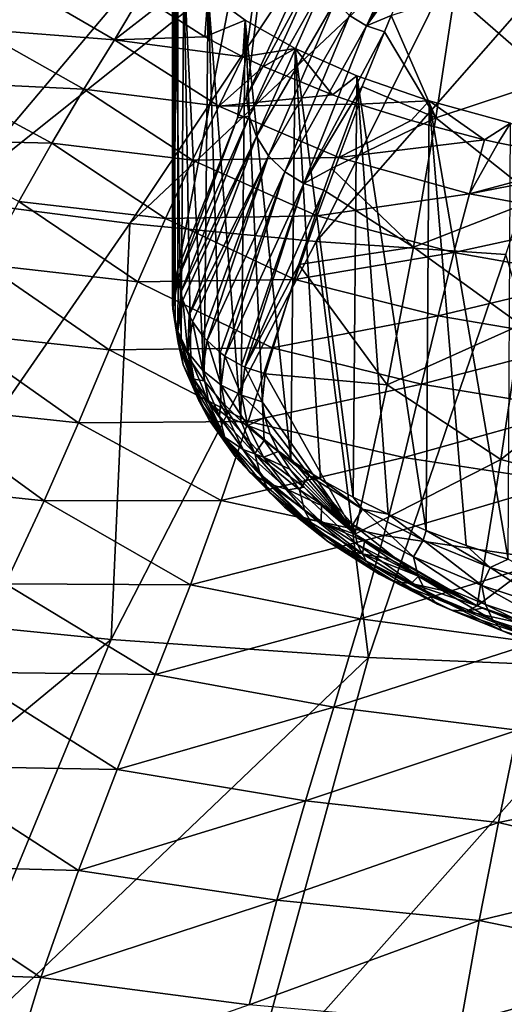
# Model space of a CAD drawing. Header units: metres. Extents: x -92 to 264, y -100 to 50.
# Tile 526 of 656: x 191.64 to 196.28, y -6.33 to 3.12. Entities that reach past the tile are written whole.
import ezdxf

# ---------------------------------------------------------------- set-up
doc = ezdxf.new("R2010")
doc.units = ezdxf.units.M
doc.layers.add('solid_21062050_01', color=7, linetype='CONTINUOUS')

msp = doc.modelspace()

# ---------------------------------------------------------------- linework, layer by layer
at = {"layer": 'solid_21062050_01'}
for points in [[(194.413651, 7.276187, 100.60894), (193.724457, 2.17855, 104.80056), (193.15213, 0.727334, 109.196312)], [(194.413651, 7.276187, 100.60894), (193.15213, 0.727334, 109.196312), (193.15213, 4.572523, 110.461136)], [(194.413651, 7.276187, 100.60894), (193.809753, 2.378922, 104.140152), (193.724457, 2.17855, 104.80056)], [(194.413651, 7.276187, 100.60894), (194.381378, 3.62349, 99.682251), (193.809753, 2.378922, 104.140152)], [(192.645615, 4.949236, 190.975189), (191.547089, 5.169483, 190.363434), (187.658432, 1.967419, 196.333603)], [(192.645615, 4.949236, 190.975189), (187.658432, 1.967419, 196.333603), (189.271606, 1.655242, 197.200714)], [(193.793839, 4.760294, 191.5), (192.645615, 4.949236, 190.975189), (189.271606, 1.655242, 197.200714)], [(193.793839, 4.760294, 191.5), (189.271606, 1.655242, 197.200714), (190.95314, 1.387649, 197.94397)], [(194.983994, 4.603933, 191.934311), (193.793839, 4.760294, 191.5), (190.95314, 1.387649, 197.94397)], [(194.983994, 4.603933, 191.934311), (190.95314, 1.387649, 197.94397), (192.692337, 1.166344, 198.55867)], [(196.208038, 4.48121, 192.275192), (194.983994, 4.603933, 191.934311), (192.692337, 1.166344, 198.55867)], [(193.101639, 4.387921, 111.133827), (193.15213, 4.572523, 110.461136), (193.109818, 0.56498, 109.646767)], [(193.15213, 4.572523, 110.461136), (193.15213, 0.727334, 109.196312), (193.109818, 0.56498, 109.646767)], [(196.208038, 4.48121, 192.275192), (192.692337, 1.166344, 198.55867), (194.478119, 0.992738, 199.040878)], [(197.457703, 4.392953, 192.520325), (196.208038, 4.48121, 192.275192), (194.478119, 0.992738, 199.040878)], [(193.101639, 4.387921, 111.133827), (193.109818, 0.56498, 109.646767), (193.100937, 0.394593, 110.097626)], [(193.121841, 4.202877, 111.808136), (193.101639, 4.387921, 111.133827), (193.100937, 0.394593, 110.097626)], [(197.457703, 4.392953, 192.520325), (194.478119, 0.992738, 199.040878), (196.299072, 0.867937, 199.387527)], [(194.960648, 3.060358, 98.784081), (194.798431, 3.161638, 98.792435), (195.575073, 4.373029, 93.614967)], [(194.960648, 3.060358, 98.784081), (195.575073, 4.373029, 93.614967), (195.730606, 4.319486, 93.620186)], [(194.960648, 3.060358, 98.784081), (195.730606, 4.319486, 93.620186), (195.467819, 3.767246, 95.86805)], [(193.121841, 4.202877, 111.808136), (193.100937, 0.394593, 110.097626), (193.125763, 0.217199, 110.546928)], [(193.121841, 4.202877, 111.808136), (193.125763, 0.217199, 110.546928), (193.184494, 0.033971, 110.992737)], [(193.210464, 3.629266, 112.336678), (193.121841, 4.202877, 111.808136), (193.184494, 0.033971, 110.992737)], [(194.960648, 3.060358, 98.784081), (195.467819, 3.767246, 95.86805), (195.199203, 3.160166, 98.194626)], [(193.210464, 3.629266, 112.336678), (193.184494, 0.033971, 110.992737), (193.27713, -0.153774, 111.433022)], [(193.210464, 3.629266, 112.336678), (193.27713, -0.153774, 111.433022), (193.403549, -0.344575, 111.865723)], [(193.442123, 3.379753, 113.218895), (193.210464, 3.629266, 112.336678), (193.403549, -0.344575, 111.865723)], [(193.809753, 2.378922, 104.140152), (194.381378, 3.62349, 99.682251), (194.495834, 3.642818, 98.88253)], [(193.836472, 2.196516, 104.041222), (193.809753, 2.378922, 104.140152), (194.495834, 3.642818, 98.88253)], [(193.836472, 2.196516, 104.041222), (194.495834, 3.642818, 98.88253), (194.556366, 3.464741, 98.843651)], [(195.80574, 3.36103, 97.056084), (196.85701, 3.64808, 95.373589), (196.73912, 2.54721, 99.293587)], [(191.227936, 3.030024, 116.561607), (191.572922, 3.493759, 114.540291), (192.543594, 2.928098, 115.83651)], [(191.572922, 3.493759, 114.540291), (192.803543, 3.364621, 113.872681), (192.543594, 2.928098, 115.83651)], [(193.905212, 1.99876, 103.989388), (193.836472, 2.196516, 104.041222), (194.556366, 3.464741, 98.843651)], [(193.905212, 1.99876, 103.989388), (194.556366, 3.464741, 98.843651), (194.659531, 3.299669, 98.812668)], [(192.543594, 2.928098, 115.83651), (192.803543, 3.364621, 113.872681), (192.957367, 3.246603, 114.220909)], [(193.442123, 3.379753, 113.218895), (193.411438, 2.956426, 115.030144), (192.957367, 3.246603, 114.220909)], [(193.442123, 3.379753, 113.218895), (193.403549, -0.344575, 111.865723), (193.56337, -0.536848, 112.288681)], [(193.799622, 3.114401, 114.059769), (193.411438, 2.956426, 115.030144), (193.442123, 3.379753, 113.218895)], [(193.442123, 3.379753, 113.218895), (193.56337, -0.536848, 112.288681), (193.755981, -0.728901, 112.699692)], [(193.799622, 3.114401, 114.059769), (193.442123, 3.379753, 113.218895), (193.755981, -0.728901, 112.699692)], [(195.199203, 3.160166, 98.194626), (195.80574, 3.36103, 97.056084), (195.626678, 2.179199, 101.100601)], [(195.626678, 2.179199, 101.100601), (195.80574, 3.36103, 97.056084), (196.73912, 2.54721, 99.293587)], [(192.543594, 2.928098, 115.83651), (192.957367, 3.246603, 114.220909), (193.411438, 2.956426, 115.030144)], [(194.021469, 1.815439, 103.946953), (193.905212, 1.99876, 103.989388), (194.659531, 3.299669, 98.812668)], [(194.021469, 1.815439, 103.946953), (194.659531, 3.299669, 98.812668), (194.798431, 3.161638, 98.792435)], [(194.177521, 1.661944, 103.917709), (194.021469, 1.815439, 103.946953), (194.798431, 3.161638, 98.792435)], [(194.177521, 1.661944, 103.917709), (194.798431, 3.161638, 98.792435), (194.960648, 3.060358, 98.784081)], [(194.960648, 3.060358, 98.784081), (195.199203, 3.160166, 98.194626), (195.132721, 3.002577, 98.774452)], [(195.132721, 3.002577, 98.774452), (195.199203, 3.160166, 98.194626), (195.626678, 2.179199, 101.100601)], [(190.860168, 2.522662, 118.591324), (191.227936, 3.030024, 116.561607), (192.251602, 2.452794, 117.812439)], [(191.227936, 3.030024, 116.561607), (192.543594, 2.928098, 115.83651), (192.251602, 2.452794, 117.812439)], [(193.799622, 3.114401, 114.059769), (193.775635, 2.764258, 115.536499), (193.411438, 2.956426, 115.030144)], [(193.799622, 3.114401, 114.059769), (193.755981, -0.728901, 112.699692), (193.978989, -0.917797, 113.094131)], [(194.278351, 2.84474, 114.843842), (193.775635, 2.764258, 115.536499), (193.799622, 3.114401, 114.059769)], [(193.799622, 3.114401, 114.059769), (193.978989, -0.917797, 113.094131), (194.235657, -1.105242, 113.477058)], [(194.278351, 2.84474, 114.843842), (193.799622, 3.114401, 114.059769), (194.235657, -1.105242, 113.477058)], [(194.359467, 1.548926, 103.903358), (194.177521, 1.661944, 103.917709), (194.960648, 3.060358, 98.784081)], [(194.359467, 1.548926, 103.903358), (194.960648, 3.060358, 98.784081), (195.132721, 3.002577, 98.774452)], [(192.543594, 2.928098, 115.83651), (193.411438, 2.956426, 115.030144), (193.775635, 2.764258, 115.536499)], [(194.359467, 1.548926, 103.903358), (195.132721, 3.002577, 98.774452), (194.921082, 2.480046, 100.628647)], [(194.921082, 2.480046, 100.628647), (195.132721, 3.002577, 98.774452), (195.626678, 2.179199, 101.100601)], [(192.251602, 2.452794, 117.812439), (192.543594, 2.928098, 115.83651), (193.545883, 2.29005, 117.538406)], [(192.543594, 2.928098, 115.83651), (193.775635, 2.764258, 115.536499), (193.545883, 2.29005, 117.538406)], [(194.278351, 2.84474, 114.843842), (193.972672, 2.671056, 115.775032), (193.775635, 2.764258, 115.536499)], [(194.278351, 2.84474, 114.843842), (194.635437, 2.399848, 116.446846), (193.972672, 2.671056, 115.775032)], [(194.278351, 2.84474, 114.843842), (194.235657, -1.105242, 113.477058), (194.520157, -1.28608, 113.839317)], [(194.870087, 2.582879, 115.555695), (194.635437, 2.399848, 116.446846), (194.278351, 2.84474, 114.843842)], [(194.278351, 2.84474, 114.843842), (194.520157, -1.28608, 113.839317), (194.832397, -1.459843, 114.181427)], [(194.870087, 2.582879, 115.555695), (194.278351, 2.84474, 114.843842), (194.832397, -1.459843, 114.181427)], [(193.545883, 2.29005, 117.538406), (193.775635, 2.764258, 115.536499), (193.972672, 2.671056, 115.775032)], [(193.545883, 2.29005, 117.538406), (193.972672, 2.671056, 115.775032), (194.635437, 2.399848, 116.446846)], [(194.870087, 2.582879, 115.555695), (194.888123, 2.310586, 116.661591), (194.635437, 2.399848, 116.446846)], [(194.870087, 2.582879, 115.555695), (194.832397, -1.459843, 114.181427), (195.170532, -1.625002, 114.501678)], [(195.563217, 2.340558, 116.181168), (194.888123, 2.310586, 116.661591), (194.870087, 2.582879, 115.555695)], [(194.870087, 2.582879, 115.555695), (195.170532, -1.625002, 114.501678), (195.532639, -1.780153, 114.798523)], [(195.563217, 2.340558, 116.181168), (194.870087, 2.582879, 115.555695), (195.532639, -1.780153, 114.798523)], [(190.475403, 1.970082, 120.634483), (190.860168, 2.522662, 118.591324), (191.944626, 1.935747, 119.799347)], [(190.860168, 2.522662, 118.591324), (192.251602, 2.452794, 117.812439), (191.944626, 1.935747, 119.799347)], [(194.359467, 1.548926, 103.903358), (194.921082, 2.480046, 100.628647), (194.626648, 1.692201, 103.236259)], [(194.626648, 1.692201, 103.236259), (194.921082, 2.480046, 100.628647), (195.626678, 2.179199, 101.100601)], [(195.626678, 2.179199, 101.100601), (196.73912, 2.54721, 99.293587), (196.601425, 1.40187, 102.997856)], [(191.944626, 1.935747, 119.799347), (192.251602, 2.452794, 117.812439), (193.29425, 1.772881, 119.559692)], [(192.251602, 2.452794, 117.812439), (193.545883, 2.29005, 117.538406), (193.29425, 1.772881, 119.559692)], [(193.545883, 2.29005, 117.538406), (194.635437, 2.399848, 116.446846), (194.888123, 2.310586, 116.661591)], [(193.724457, 2.17855, 104.80056), (193.809753, 2.378922, 104.140152), (193.836472, 2.196516, 104.041222)], [(193.29425, 1.772881, 119.559692), (193.545883, 2.29005, 117.538406), (194.695908, 1.797813, 118.741432)], [(193.545883, 2.29005, 117.538406), (194.888123, 2.310586, 116.661591), (194.695908, 1.797813, 118.741432)], [(194.695908, 1.797813, 118.741432), (194.888123, 2.310586, 116.661591), (195.391266, 2.152005, 117.036362)], [(195.563217, 2.340558, 116.181168), (195.391266, 2.152005, 117.036362), (194.888123, 2.310586, 116.661591)], [(195.563217, 2.340558, 116.181168), (196.093201, 1.967617, 117.462364), (195.391266, 2.152005, 117.036362)], [(195.563217, 2.340558, 116.181168), (195.532639, -1.780153, 114.798523), (195.916641, -1.924038, 115.070648)], [(196.343491, 2.12806, 116.708237), (196.093201, 1.967617, 117.462364), (195.563217, 2.340558, 116.181168)], [(195.563217, 2.340558, 116.181168), (195.916641, -1.924038, 115.070648), (196.320465, -2.055542, 115.316887)], [(196.343491, 2.12806, 116.708237), (195.563217, 2.340558, 116.181168), (196.320465, -2.055542, 115.316887)], [(193.724457, 2.17855, 104.80056), (193.156174, 0.642721, 109.166672), (193.15213, 0.727334, 109.196312)], [(193.836472, 2.196516, 104.041222), (193.17981, 0.50165, 109.11908), (193.156174, 0.642721, 109.166672)], [(193.724457, 2.17855, 104.80056), (193.836472, 2.196516, 104.041222), (193.156174, 0.642721, 109.166672)], [(193.905212, 1.99876, 103.989388), (193.17981, 0.50165, 109.11908), (193.836472, 2.196516, 104.041222)], [(194.626648, 1.692201, 103.236259), (195.626678, 2.179199, 101.100601), (195.413391, 0.938751, 104.92643)], [(195.413391, 0.938751, 104.92643), (195.626678, 2.179199, 101.100601), (196.601425, 1.40187, 102.997856)], [(194.695908, 1.797813, 118.741432), (195.391266, 2.152005, 117.036362), (196.093201, 1.967617, 117.462364)], [(196.343491, 2.12806, 116.708237), (196.22377, 1.937563, 117.530884), (196.093201, 1.967617, 117.462364)], [(196.343491, 2.12806, 116.708237), (197.11705, 1.763976, 117.92202), (196.22377, 1.937563, 117.530884)], [(193.905212, 1.99876, 103.989388), (193.200302, 0.42977, 109.095749), (193.17981, 0.50165, 109.11908)], [(193.905212, 1.99876, 103.989388), (193.260056, 0.285768, 109.051048), (193.200302, 0.42977, 109.095749)], [(194.021469, 1.815439, 103.946953), (193.260056, 0.285768, 109.051048), (193.905212, 1.99876, 103.989388)], [(190.475403, 1.970082, 120.634483), (191.944626, 1.935747, 119.799347), (191.627258, 1.37549, 121.801445)], [(191.627258, 1.37549, 121.801445), (191.944626, 1.935747, 119.799347), (193.033752, 1.211745, 121.595833)], [(191.944626, 1.935747, 119.799347), (193.29425, 1.772881, 119.559692), (193.033752, 1.211745, 121.595833)], [(194.695908, 1.797813, 118.741432), (196.093201, 1.967617, 117.462364), (195.950607, 1.450597, 119.508987)], [(195.950607, 1.450597, 119.508987), (196.093201, 1.967617, 117.462364), (196.22377, 1.937563, 117.530884)], [(195.950607, 1.450597, 119.508987), (196.22377, 1.937563, 117.530884), (197.11705, 1.763976, 117.92202)], [(194.021469, 1.815439, 103.946953), (193.293991, 0.22431, 109.03289), (193.260056, 0.285768, 109.051048)], [(194.021469, 1.815439, 103.946953), (193.388748, 0.090714, 108.995689), (193.293991, 0.22431, 109.03289)], [(193.29425, 1.772881, 119.559692), (194.695908, 1.797813, 118.741432), (194.488113, 1.23736, 120.845863)], [(194.021469, 1.815439, 103.946953), (193.43222, 0.041659, 108.982979), (193.388748, 0.090714, 108.995689)], [(194.177521, 1.661944, 103.917709), (193.43222, 0.041659, 108.982979), (194.021469, 1.815439, 103.946953)], [(194.488113, 1.23736, 120.845863), (194.695908, 1.797813, 118.741432), (195.950607, 1.450597, 119.508987)], [(193.033752, 1.211745, 121.595833), (193.29425, 1.772881, 119.559692), (194.488113, 1.23736, 120.845863)], [(195.950607, 1.450597, 119.508987), (197.11705, 1.763976, 117.92202), (197.358444, 1.726068, 118.006439)], [(195.950607, 1.450597, 119.508987), (197.358444, 1.726068, 118.006439), (197.266251, 1.207862, 120.0252)], [(194.177521, 1.661944, 103.917709), (193.559357, -0.073548, 108.955841), (193.43222, 0.041659, 108.982979)], [(194.177521, 1.661944, 103.917709), (193.603775, -0.10615, 108.949081), (193.559357, -0.073548, 108.955841)], [(194.359467, 1.548926, 103.903358), (193.603775, -0.10615, 108.949081), (194.177521, 1.661944, 103.917709)], [(194.359467, 1.548926, 103.903358), (194.626648, 1.692201, 103.236259), (194.55275, 1.483813, 103.891258)], [(194.55275, 1.483813, 103.891258), (194.626648, 1.692201, 103.236259), (195.413391, 0.938751, 104.92643)], [(194.359467, 1.548926, 103.903358), (193.763138, -0.198631, 108.933525), (193.603775, -0.10615, 108.949081)], [(194.359467, 1.548926, 103.903358), (193.79425, -0.212853, 108.931854), (193.763138, -0.198631, 108.933525)], [(194.359467, 1.548926, 103.903358), (194.55275, 1.483813, 103.891258), (193.79425, -0.212853, 108.931854)], [(193.79425, -0.212853, 108.931854), (194.55275, 1.483813, 103.891258), (194.312897, 0.771003, 106.031082)], [(194.312897, 0.771003, 106.031082), (194.55275, 1.483813, 103.891258), (195.413391, 0.938751, 104.92643)], [(194.488113, 1.23736, 120.845863), (195.950607, 1.450597, 119.508987), (195.800308, 0.887884, 121.576889)], [(195.800308, 0.887884, 121.576889), (195.950607, 1.450597, 119.508987), (197.266251, 1.207862, 120.0252)], [(192.692337, 1.166344, 198.55867), (190.95314, 1.387649, 197.94397), (190.093903, -2.585186, 204.892853)], [(191.303421, 0.770592, 123.822952), (191.627258, 1.37549, 121.801445), (192.768188, 0.60513, 123.650848)], [(191.627258, 1.37549, 121.801445), (193.033752, 1.211745, 121.595833), (192.768188, 0.60513, 123.650848)], [(195.413391, 0.938751, 104.92643), (196.601425, 1.40187, 102.997856), (196.440186, 0.192905, 106.543671)], [(193.033752, 1.211745, 121.595833), (194.488113, 1.23736, 120.845863), (194.275513, 0.629206, 122.968414)], [(194.275513, 0.629206, 122.968414), (194.488113, 1.23736, 120.845863), (195.800308, 0.887884, 121.576889)], [(192.692337, 1.166344, 198.55867), (190.093903, -2.585186, 204.892853), (192.51239, -2.825238, 205.559616)], [(194.478119, 0.992738, 199.040878), (192.692337, 1.166344, 198.55867), (192.51239, -2.825238, 205.559616)], [(192.768188, 0.60513, 123.650848), (193.033752, 1.211745, 121.595833), (194.275513, 0.629206, 122.968414)], [(195.800308, 0.887884, 121.576889), (197.266251, 1.207862, 120.0252), (197.169327, 0.643987, 122.069321)], [(194.478119, 0.992738, 199.040878), (192.51239, -2.825238, 205.559616), (194.980515, -2.997849, 206.039063)], [(196.299072, 0.867937, 199.387527), (194.478119, 0.992738, 199.040878), (194.980515, -2.997849, 206.039063)], [(194.275513, 0.629206, 122.968414), (195.800308, 0.887884, 121.576889), (195.647736, 0.279297, 123.662971)], [(194.312897, 0.771003, 106.031082), (195.413391, 0.938751, 104.92643), (195.159317, -0.383445, 108.601334)], [(196.299072, 0.867937, 199.387527), (194.980515, -2.997849, 206.039063), (197.481918, -3.101876, 206.328003)], [(195.159317, -0.383445, 108.601334), (195.413391, 0.938751, 104.92643), (196.440186, 0.192905, 106.543671)], [(195.647736, 0.279297, 123.662971), (195.800308, 0.887884, 121.576889), (197.169327, 0.643987, 122.069321)], [(190.967529, 0.120019, 125.867905), (191.303421, 0.770592, 123.822952), (192.493607, -0.048039, 125.72863)], [(191.303421, 0.770592, 123.822952), (192.768188, 0.60513, 123.650848), (192.493607, -0.048039, 125.72863)], [(193.79425, -0.212853, 108.931854), (194.312897, 0.771003, 106.031082), (193.9897, -0.278154, 108.929886)], [(193.9897, -0.278154, 108.929886), (194.312897, 0.771003, 106.031082), (195.159317, -0.383445, 108.601334)], [(193.104782, 0.345277, 109.943695), (193.109818, 0.56498, 109.646767), (193.15213, 0.727334, 109.196312)], [(193.156174, 0.642721, 109.166672), (193.104782, 0.345277, 109.943695), (193.15213, 0.727334, 109.196312)], [(192.493607, -0.048039, 125.72863), (192.768188, 0.60513, 123.650848), (194.05806, -0.028053, 125.113091)], [(192.768188, 0.60513, 123.650848), (194.275513, 0.629206, 122.968414), (194.05806, -0.028053, 125.113091)], [(193.15152, 0.133454, 109.859688), (193.104782, 0.345277, 109.943695), (193.156174, 0.642721, 109.166672)], [(193.15152, 0.133454, 109.859688), (193.156174, 0.642721, 109.166672), (193.17981, 0.50165, 109.11908)], [(194.05806, -0.028053, 125.113091), (194.275513, 0.629206, 122.968414), (195.647736, 0.279297, 123.662971)], [(195.647736, 0.279297, 123.662971), (197.169327, 0.643987, 122.069321), (197.071365, 0.035483, 124.13147)], [(193.104782, 0.345277, 109.943695), (193.100937, 0.394593, 110.097626), (193.109818, 0.56498, 109.646767)], [(193.200302, 0.42977, 109.095749), (193.15152, 0.133454, 109.859688), (193.17981, 0.50165, 109.11908)], [(193.154892, 0.018708, 110.709167), (193.125763, 0.217199, 110.546928), (193.100937, 0.394593, 110.097626)], [(193.104782, 0.345277, 109.943695), (193.154892, 0.018708, 110.709167), (193.100937, 0.394593, 110.097626)], [(193.248962, -0.068349, 109.778564), (193.15152, 0.133454, 109.859688), (193.200302, 0.42977, 109.095749)], [(193.248962, -0.068349, 109.778564), (193.200302, 0.42977, 109.095749), (193.260056, 0.285768, 109.051048)], [(193.203674, -0.190657, 110.612381), (193.154892, 0.018708, 110.709167), (193.104782, 0.345277, 109.943695)], [(193.15152, 0.133454, 109.859688), (193.203674, -0.190657, 110.612381), (193.104782, 0.345277, 109.943695)], [(193.293991, 0.22431, 109.03289), (193.248962, -0.068349, 109.778564), (193.260056, 0.285768, 109.051048)], [(193.154892, 0.018708, 110.709167), (193.184494, 0.033971, 110.992737), (193.125763, 0.217199, 110.546928)], [(193.391815, -0.244957, 109.706398), (193.248962, -0.068349, 109.778564), (193.293991, 0.22431, 109.03289)], [(193.391815, -0.244957, 109.706398), (193.293991, 0.22431, 109.03289), (193.388748, 0.090714, 108.995689)], [(194.05806, -0.028053, 125.113091), (195.647736, 0.279297, 123.662971), (195.490234, -0.376194, 125.770653)], [(195.159317, -0.383445, 108.601334), (196.440186, 0.192905, 106.543671), (196.250717, -1.100561, 109.986084)], [(195.490234, -0.376194, 125.770653), (195.647736, 0.279297, 123.662971), (197.071365, 0.035483, 124.13147)], [(196.250717, -1.100561, 109.986084), (196.440186, 0.192905, 106.543671), (197.592346, -0.036143, 106.818451)], [(190.607529, -0.576981, 127.940269), (190.967529, 0.120019, 125.867905), (192.198593, -0.748419, 127.832954)], [(190.967529, 0.120019, 125.867905), (192.493607, -0.048039, 125.72863), (192.198593, -0.748419, 127.832954)], [(193.303253, -0.387155, 110.513329), (193.203674, -0.190657, 110.612381), (193.15152, 0.133454, 109.859688)], [(193.248962, -0.068349, 109.778564), (193.303253, -0.387155, 110.513329), (193.15152, 0.133454, 109.859688)], [(193.154892, 0.018708, 110.709167), (193.304993, -0.327444, 111.452278), (193.184494, 0.033971, 110.992737)], [(193.355072, -0.533814, 111.343018), (193.304993, -0.327444, 111.452278), (193.154892, 0.018708, 110.709167)], [(193.203674, -0.190657, 110.612381), (193.355072, -0.533814, 111.343018), (193.154892, 0.018708, 110.709167)], [(193.304993, -0.327444, 111.452278), (193.27713, -0.153774, 111.433022), (193.184494, 0.033971, 110.992737)], [(193.43222, 0.041659, 108.982979), (193.391815, -0.244957, 109.706398), (193.388748, 0.090714, 108.995689)], [(193.568375, -0.384759, 109.647972), (193.391815, -0.244957, 109.706398), (193.43222, 0.041659, 108.982979)], [(193.568375, -0.384759, 109.647972), (193.43222, 0.041659, 108.982979), (193.559357, -0.073548, 108.955841)], [(195.490234, -0.376194, 125.770653), (197.071365, 0.035483, 124.13147), (196.969238, -0.618406, 126.214722)], [(192.198593, -0.748419, 127.832954), (192.493607, -0.048039, 125.72863), (193.825989, -0.735102, 127.283752)], [(192.493607, -0.048039, 125.72863), (194.05806, -0.028053, 125.113091), (193.825989, -0.735102, 127.283752)], [(193.448212, -0.555898, 110.419197), (193.303253, -0.387155, 110.513329), (193.248962, -0.068349, 109.778564)], [(193.391815, -0.244957, 109.706398), (193.448212, -0.555898, 110.419197), (193.248962, -0.068349, 109.778564)], [(193.603775, -0.10615, 108.949081), (193.568375, -0.384759, 109.647972), (193.559357, -0.073548, 108.955841)], [(193.825989, -0.735102, 127.283752), (194.05806, -0.028053, 125.113091), (195.490234, -0.376194, 125.770653)], [(196.250717, -1.100561, 109.986084), (197.592346, -0.036143, 106.818451), (197.458633, -1.426736, 110.477379)], [(193.304993, -0.327444, 111.452278), (193.403549, -0.344575, 111.865723), (193.27713, -0.153774, 111.433022)], [(193.603775, -0.10615, 108.949081), (193.763474, -0.482092, 109.605812), (193.568375, -0.384759, 109.647972)], [(193.763138, -0.198631, 108.933525), (193.763474, -0.482092, 109.605812), (193.603775, -0.10615, 108.949081)], [(193.455307, -0.724183, 111.226479), (193.355072, -0.533814, 111.343018), (193.203674, -0.190657, 110.612381)], [(193.303253, -0.387155, 110.513329), (193.455307, -0.724183, 111.226479), (193.203674, -0.190657, 110.612381)], [(193.626694, -0.685919, 110.336472), (193.448212, -0.555898, 110.419197), (193.391815, -0.244957, 109.706398)], [(193.568375, -0.384759, 109.647972), (193.626694, -0.685919, 110.336472), (193.391815, -0.244957, 109.706398)], [(193.763138, -0.198631, 108.933525), (193.79425, -0.212853, 108.931854), (193.763474, -0.482092, 109.605812)], [(193.763474, -0.482092, 109.605812), (193.79425, -0.212853, 108.931854), (193.962601, -0.547137, 109.603165)], [(193.79425, -0.212853, 108.931854), (193.9897, -0.278154, 108.929886), (193.962601, -0.547137, 109.603165)], [(193.962601, -0.547137, 109.603165), (193.9897, -0.278154, 108.929886), (194.848343, -1.815257, 112.193451)], [(193.9897, -0.278154, 108.929886), (195.159317, -0.383445, 108.601334), (194.848343, -1.815257, 112.193451)], [(193.304993, -0.327444, 111.452278), (193.552109, -0.684013, 112.163345), (193.403549, -0.344575, 111.865723)], [(193.602631, -0.886992, 112.042084), (193.552109, -0.684013, 112.163345), (193.304993, -0.327444, 111.452278)], [(193.355072, -0.533814, 111.343018), (193.602631, -0.886992, 112.042084), (193.304993, -0.327444, 111.452278)], [(193.552109, -0.684013, 112.163345), (193.56337, -0.536848, 112.288681), (193.403549, -0.344575, 111.865723)], [(193.825989, -0.735102, 127.283752), (195.490234, -0.376194, 125.770653), (195.319473, -1.079046, 127.903282)], [(195.319473, -1.079046, 127.903282), (195.490234, -0.376194, 125.770653), (196.969238, -0.618406, 126.214722)], [(193.600174, -0.883993, 111.110947), (193.455307, -0.724183, 111.226479), (193.303253, -0.387155, 110.513329)], [(193.448212, -0.555898, 110.419197), (193.600174, -0.883993, 111.110947), (193.303253, -0.387155, 110.513329)], [(193.568375, -0.384759, 109.647972), (193.763474, -0.482092, 109.605812), (193.82341, -0.772402, 110.269531)], [(193.568375, -0.384759, 109.647972), (193.82341, -0.772402, 110.269531), (193.626694, -0.685919, 110.336472)], [(194.848343, -1.815257, 112.193451), (195.159317, -0.383445, 108.601334), (196.250717, -1.100561, 109.986084)], [(193.701874, -1.070649, 111.908745), (193.602631, -0.886992, 112.042084), (193.355072, -0.533814, 111.343018)], [(193.455307, -0.724183, 111.226479), (193.701874, -1.070649, 111.908745), (193.355072, -0.533814, 111.343018)], [(193.777863, -1.003011, 111.004555), (193.600174, -0.883993, 111.110947), (193.448212, -0.555898, 110.419197)], [(193.626694, -0.685919, 110.336472), (193.777863, -1.003011, 111.004555), (193.448212, -0.555898, 110.419197)], [(193.552109, -0.684013, 112.163345), (193.892029, -1.041626, 112.834091), (193.56337, -0.536848, 112.288681)], [(193.892029, -1.041626, 112.834091), (193.755981, -0.728901, 112.699692), (193.56337, -0.536848, 112.288681)], [(193.763474, -0.482092, 109.605812), (193.962601, -0.547137, 109.603165), (193.986664, -0.696996, 109.952202)], [(193.82341, -0.772402, 110.269531), (193.763474, -0.482092, 109.605812), (193.986664, -0.696996, 109.952202)], [(193.986664, -0.696996, 109.952202), (193.962601, -0.547137, 109.603165), (194.848343, -1.815257, 112.193451)], [(190.211166, -1.321159, 130.043991), (190.607529, -0.576981, 127.940269), (191.87146, -1.496651, 129.967606)], [(190.607529, -0.576981, 127.940269), (192.198593, -0.748419, 127.832954), (191.87146, -1.496651, 129.967606)], [(195.319473, -1.079046, 127.903282), (196.969238, -0.618406, 126.214722), (196.85704, -1.31802, 128.322052)], [(191.87146, -1.496651, 129.967606), (192.198593, -0.748419, 127.832954), (193.567993, -1.492513, 129.484238)], [(192.198593, -0.748419, 127.832954), (193.825989, -0.735102, 127.283752), (193.567993, -1.492513, 129.484238)], [(193.84436, -1.220798, 111.772659), (193.701874, -1.070649, 111.908745), (193.455307, -0.724183, 111.226479)], [(193.600174, -0.883993, 111.110947), (193.84436, -1.220798, 111.772659), (193.455307, -0.724183, 111.226479)], [(193.942017, -1.240959, 112.701424), (193.892029, -1.041626, 112.834091), (193.552109, -0.684013, 112.163345)], [(193.602631, -0.886992, 112.042084), (193.942017, -1.240959, 112.701424), (193.552109, -0.684013, 112.163345)], [(193.567993, -1.492513, 129.484238), (193.825989, -0.735102, 127.283752), (195.319473, -1.079046, 127.903282)], [(193.626694, -0.685919, 110.336472), (193.82341, -0.772402, 110.269531), (193.973221, -1.077363, 110.913506)], [(193.626694, -0.685919, 110.336472), (193.973221, -1.077363, 110.913506), (193.777863, -1.003011, 111.004555)], [(193.892029, -1.041626, 112.834091), (193.978989, -0.917797, 113.094131), (193.755981, -0.728901, 112.699692)], [(193.82341, -0.772402, 110.269531), (193.986664, -0.696996, 109.952202), (194.038177, -0.855611, 110.305321)], [(194.038177, -0.855611, 110.305321), (193.986664, -0.696996, 109.952202), (194.848343, -1.815257, 112.193451)], [(193.82341, -0.772402, 110.269531), (194.038177, -0.855611, 110.305321), (194.118103, -1.021023, 110.658295)], [(193.973221, -1.077363, 110.913506), (193.82341, -0.772402, 110.269531), (194.118103, -1.021023, 110.658295)], [(194.018509, -1.327989, 111.643555), (193.84436, -1.220798, 111.772659), (193.600174, -0.883993, 111.110947)], [(193.777863, -1.003011, 111.004555), (194.018509, -1.327989, 111.643555), (193.600174, -0.883993, 111.110947)], [(194.038589, -1.417568, 112.552139), (193.942017, -1.240959, 112.701424), (193.602631, -0.886992, 112.042084)], [(193.701874, -1.070649, 111.908745), (194.038589, -1.417568, 112.552139), (193.602631, -0.886992, 112.042084)], [(193.892029, -1.041626, 112.834091), (194.319626, -1.391129, 113.457275), (193.978989, -0.917797, 113.094131)], [(194.319626, -1.391129, 113.457275), (194.412552, -1.255833, 113.69606), (193.978989, -0.917797, 113.094131)], [(194.235657, -1.105242, 113.477058), (193.978989, -0.917797, 113.094131), (194.412552, -1.255833, 113.69606)], [(194.118103, -1.021023, 110.658295), (194.038177, -0.855611, 110.305321), (194.848343, -1.815257, 112.193451)], [(193.777863, -1.003011, 111.004555), (193.973221, -1.077363, 110.913506), (194.209488, -1.389359, 111.529366)], [(193.777863, -1.003011, 111.004555), (194.209488, -1.389359, 111.529366), (194.018509, -1.327989, 111.643555)], [(193.973221, -1.077363, 110.913506), (194.118103, -1.021023, 110.658295), (194.226578, -1.191053, 111.007111)], [(194.226578, -1.191053, 111.007111), (194.118103, -1.021023, 110.658295), (194.848343, -1.815257, 112.193451)], [(193.567993, -1.492513, 129.484238), (195.319473, -1.079046, 127.903282), (195.126801, -1.82969, 130.064194)], [(194.176376, -1.557658, 112.396561), (194.038589, -1.417568, 112.552139), (193.701874, -1.070649, 111.908745)], [(193.84436, -1.220798, 111.772659), (194.176376, -1.557658, 112.396561), (193.701874, -1.070649, 111.908745)], [(194.368073, -1.586691, 113.313904), (194.319626, -1.391129, 113.457275), (193.892029, -1.041626, 112.834091)], [(193.942017, -1.240959, 112.701424), (194.368073, -1.586691, 113.313904), (193.892029, -1.041626, 112.834091)], [(193.973221, -1.077363, 110.913506), (194.226578, -1.191053, 111.007111), (194.36351, -1.364098, 111.349525)], [(194.209488, -1.389359, 111.529366), (193.973221, -1.077363, 110.913506), (194.36351, -1.364098, 111.349525)], [(194.520157, -1.28608, 113.839317), (194.235657, -1.105242, 113.477058), (194.412552, -1.255833, 113.69606)], [(194.848343, -1.815257, 112.193451), (196.250717, -1.100561, 109.986084), (196.024307, -2.503366, 113.379257)], [(195.126801, -1.82969, 130.064194), (195.319473, -1.079046, 127.903282), (196.85704, -1.31802, 128.322052)], [(196.024307, -2.503366, 113.379257), (196.250717, -1.100561, 109.986084), (197.458633, -1.426736, 110.477379)], [(194.344177, -1.652599, 112.245934), (194.176376, -1.557658, 112.396561), (193.84436, -1.220798, 111.772659)], [(194.018509, -1.327989, 111.643555), (194.344177, -1.652599, 112.245934), (193.84436, -1.220798, 111.772659)], [(194.36351, -1.364098, 111.349525), (194.226578, -1.191053, 111.007111), (194.848343, -1.815257, 112.193451)], [(190.211166, -1.321159, 130.043991), (191.87146, -1.496651, 129.967606), (191.500717, -2.293381, 132.136368)], [(194.460236, -1.756147, 113.149658), (194.368073, -1.586691, 113.313904), (193.942017, -1.240959, 112.701424)], [(194.038589, -1.417568, 112.552139), (194.460236, -1.756147, 113.149658), (193.942017, -1.240959, 112.701424)], [(194.319626, -1.391129, 113.457275), (194.829071, -1.723796, 114.026352), (194.412552, -1.255833, 113.69606)], [(194.829071, -1.723796, 114.026352), (194.922913, -1.576347, 114.244957), (194.412552, -1.255833, 113.69606)], [(194.520157, -1.28608, 113.839317), (194.412552, -1.255833, 113.69606), (194.922913, -1.576347, 114.244957)], [(194.832397, -1.459843, 114.181427), (194.520157, -1.28608, 113.839317), (194.922913, -1.576347, 114.244957)], [(195.126801, -1.82969, 130.064194), (196.85704, -1.31802, 128.322052), (196.72876, -2.063691, 130.456497)], [(194.018509, -1.327989, 111.643555), (194.209488, -1.389359, 111.529366), (194.527771, -1.700562, 112.109818)], [(194.018509, -1.327989, 111.643555), (194.527771, -1.700562, 112.109818), (194.344177, -1.652599, 112.245934)], [(194.209488, -1.389359, 111.529366), (194.36351, -1.364098, 111.349525), (194.528839, -1.538776, 111.683929)], [(194.527771, -1.700562, 112.109818), (194.209488, -1.389359, 111.529366), (194.528839, -1.538776, 111.683929)], [(194.874893, -1.915591, 113.87307), (194.829071, -1.723796, 114.026352), (194.319626, -1.391129, 113.457275)], [(194.368073, -1.586691, 113.313904), (194.874893, -1.915591, 113.87307), (194.319626, -1.391129, 113.457275)], [(194.528839, -1.538776, 111.683929), (194.36351, -1.364098, 111.349525), (194.848343, -1.815257, 112.193451)], [(191.500717, -2.293381, 132.136368), (191.87146, -1.496651, 129.967606), (193.27272, -2.300857, 131.718399)], [(191.87146, -1.496651, 129.967606), (193.567993, -1.492513, 129.484238), (193.27272, -2.300857, 131.718399)], [(193.27272, -2.300857, 131.718399), (193.567993, -1.492513, 129.484238), (195.126801, -1.82969, 130.064194)], [(194.590942, -1.8861, 112.975822), (194.460236, -1.756147, 113.149658), (194.038589, -1.417568, 112.552139)], [(194.176376, -1.557658, 112.396561), (194.590942, -1.8861, 112.975822), (194.038589, -1.417568, 112.552139)], [(195.170532, -1.625002, 114.501678), (194.832397, -1.459843, 114.181427), (194.922913, -1.576347, 114.244957)], [(196.024307, -2.503366, 113.379257), (197.458633, -1.426736, 110.477379), (197.294678, -2.948712, 114.099358)], [(194.749619, -1.968743, 112.805031), (194.590942, -1.8861, 112.975822), (194.176376, -1.557658, 112.396561)], [(194.344177, -1.652599, 112.245934), (194.749619, -1.968743, 112.805031), (194.176376, -1.557658, 112.396561)], [(194.960846, -2.078007, 113.695), (194.874893, -1.915591, 113.87307), (194.368073, -1.586691, 113.313904)], [(194.460236, -1.756147, 113.149658), (194.960846, -2.078007, 113.695), (194.368073, -1.586691, 113.313904)], [(194.527771, -1.700562, 112.109818), (194.528839, -1.538776, 111.683929), (194.848343, -1.815257, 112.193451)], [(194.829071, -1.723796, 114.026352), (195.413712, -2.031424, 114.53521), (194.922913, -1.576347, 114.244957)], [(195.413712, -2.031424, 114.53521), (195.50383, -1.871798, 114.735199), (194.922913, -1.576347, 114.244957)], [(195.170532, -1.625002, 114.501678), (194.922913, -1.576347, 114.244957), (195.50383, -1.871798, 114.735199)], [(194.344177, -1.652599, 112.245934), (194.527771, -1.700562, 112.109818), (194.922821, -2.003286, 112.648392)], [(194.344177, -1.652599, 112.245934), (194.922821, -2.003286, 112.648392), (194.749619, -1.968743, 112.805031)], [(195.532639, -1.780153, 114.798523), (195.170532, -1.625002, 114.501678), (195.50383, -1.871798, 114.735199)], [(195.082123, -2.198047, 113.504288), (194.960846, -2.078007, 113.695), (194.460236, -1.756147, 113.149658)], [(194.590942, -1.8861, 112.975822), (195.082123, -2.198047, 113.504288), (194.460236, -1.756147, 113.149658)], [(194.527771, -1.700562, 112.109818), (194.848343, -1.815257, 112.193451), (194.942657, -1.886316, 112.32093)], [(194.922821, -2.003286, 112.648392), (194.527771, -1.700562, 112.109818), (194.942657, -1.886316, 112.32093)], [(195.455795, -2.219582, 114.372925), (195.413712, -2.031424, 114.53521), (194.829071, -1.723796, 114.026352)], [(194.874893, -1.915591, 113.87307), (195.455795, -2.219582, 114.372925), (194.829071, -1.723796, 114.026352)], [(195.532639, -1.780153, 114.798523), (195.50383, -1.871798, 114.735199), (196.148209, -2.135227, 115.161385)], [(195.916641, -1.924038, 115.070648), (195.532639, -1.780153, 114.798523), (196.148209, -2.135227, 115.161385)], [(193.27272, -2.300857, 131.718399), (195.126801, -1.82969, 130.064194), (194.903671, -2.628558, 132.256714)], [(195.228867, -2.268705, 113.314873), (195.082123, -2.198047, 113.504288), (194.590942, -1.8861, 112.975822)], [(194.749619, -1.968743, 112.805031), (195.228867, -2.268705, 113.314873), (194.590942, -1.8861, 112.975822)], [(194.942657, -1.886316, 112.32093), (194.848343, -1.815257, 112.193451), (196.024307, -2.503366, 113.379257)], [(194.903671, -2.628558, 132.256714), (195.126801, -1.82969, 130.064194), (196.72876, -2.063691, 130.456497)], [(194.922821, -2.003286, 112.648392), (194.942657, -1.886316, 112.32093), (195.189499, -2.055694, 112.619713)], [(195.189499, -2.055694, 112.619713), (194.942657, -1.886316, 112.32093), (196.024307, -2.503366, 113.379257)], [(195.413712, -2.031424, 114.53521), (196.06601, -2.30642, 114.978027), (195.50383, -1.871798, 114.735199)], [(196.06601, -2.30642, 114.978027), (196.148209, -2.135227, 115.161385), (195.50383, -1.871798, 114.735199)], [(194.749619, -1.968743, 112.805031), (194.922821, -2.003286, 112.648392), (195.388748, -2.2902, 113.139282)], [(194.749619, -1.968743, 112.805031), (195.388748, -2.2902, 113.139282), (195.228867, -2.268705, 113.314873)], [(195.533783, -2.375293, 114.182297), (195.455795, -2.219582, 114.372925), (194.874893, -1.915591, 113.87307)], [(194.960846, -2.078007, 113.695), (195.533783, -2.375293, 114.182297), (194.874893, -1.915591, 113.87307)], [(196.320465, -2.055542, 115.316887), (195.916641, -1.924038, 115.070648), (196.148209, -2.135227, 115.161385)], [(194.903671, -2.628558, 132.256714), (196.72876, -2.063691, 130.456497), (196.578674, -2.855771, 132.621063)], [(194.922821, -2.003286, 112.648392), (195.189499, -2.055694, 112.619713), (195.461365, -2.219778, 112.902847)], [(195.388748, -2.2902, 113.139282), (194.922821, -2.003286, 112.648392), (195.461365, -2.219778, 112.902847)], [(195.643265, -2.485937, 113.976265), (195.533783, -2.375293, 114.182297), (194.960846, -2.078007, 113.695)], [(195.082123, -2.198047, 113.504288), (195.643265, -2.485937, 113.976265), (194.960846, -2.078007, 113.695)], [(195.461365, -2.219778, 112.902847), (195.189499, -2.055694, 112.619713), (196.024307, -2.503366, 113.379257)], [(196.103256, -2.4912, 114.807762), (196.06601, -2.30642, 114.978027), (195.413712, -2.031424, 114.53521)], [(195.455795, -2.219582, 114.372925), (196.103256, -2.4912, 114.807762), (195.413712, -2.031424, 114.53521)], [(196.320465, -2.055542, 115.316887), (196.148209, -2.135227, 115.161385), (196.8479, -2.360326, 115.518425)], [(196.06601, -2.30642, 114.978027), (196.777359, -2.541894, 115.349335), (196.148209, -2.135227, 115.161385)], [(196.777359, -2.541894, 115.349335), (196.8479, -2.360326, 115.518425), (196.148209, -2.135227, 115.161385)], [(195.775391, -2.545268, 113.769958), (195.643265, -2.485937, 113.976265), (195.082123, -2.198047, 113.504288)], [(195.228867, -2.268705, 113.314873), (195.775391, -2.545268, 113.769958), (195.082123, -2.198047, 113.504288)], [(195.388748, -2.2902, 113.139282), (195.461365, -2.219778, 112.902847), (195.733566, -2.365242, 113.149147)], [(196.171524, -2.640751, 114.606018), (196.103256, -2.4912, 114.807762), (195.455795, -2.219582, 114.372925)], [(195.533783, -2.375293, 114.182297), (196.171524, -2.640751, 114.606018), (195.455795, -2.219582, 114.372925)], [(195.733566, -2.365242, 113.149147), (195.461365, -2.219778, 112.902847), (196.024307, -2.503366, 113.379257)], [(191.086777, -3.139658, 134.344177), (191.500717, -2.293381, 132.136368), (192.935593, -3.160969, 133.990814)], [(191.500717, -2.293381, 132.136368), (193.27272, -2.300857, 131.718399), (192.935593, -3.160969, 133.990814)], [(192.935593, -3.160969, 133.990814), (193.27272, -2.300857, 131.718399), (194.903671, -2.628558, 132.256714)], [(195.228867, -2.268705, 113.314873), (195.388748, -2.2902, 113.139282), (195.919052, -2.554455, 113.577187)], [(195.228867, -2.268705, 113.314873), (195.919052, -2.554455, 113.577187), (195.775391, -2.545268, 113.769958)], [(195.388748, -2.2902, 113.139282), (195.733566, -2.365242, 113.149147), (196.024307, -2.503366, 113.379257)], [(195.919052, -2.554455, 113.577187), (195.388748, -2.2902, 113.139282), (196.024307, -2.503366, 113.379257)], [(196.808685, -2.723685, 115.172241), (196.777359, -2.541894, 115.349335), (196.06601, -2.30642, 114.978027)], [(196.103256, -2.4912, 114.807762), (196.808685, -2.723685, 115.172241), (196.06601, -2.30642, 114.978027)], [(196.266953, -2.742802, 114.386436), (196.171524, -2.640751, 114.606018), (195.533783, -2.375293, 114.182297)], [(195.643265, -2.485937, 113.976265), (196.266953, -2.742802, 114.386436), (195.533783, -2.375293, 114.182297)], [(196.381836, -2.791801, 114.165192), (196.266953, -2.742802, 114.386436), (195.643265, -2.485937, 113.976265)], [(195.775391, -2.545268, 113.769958), (196.381836, -2.791801, 114.165192), (195.643265, -2.485937, 113.976265)], [(195.775391, -2.545268, 113.769958), (195.919052, -2.554455, 113.577187), (196.506561, -2.789782, 113.95723)], [(195.775391, -2.545268, 113.769958), (196.506561, -2.789782, 113.95723), (196.381836, -2.791801, 114.165192)], [(195.919052, -2.554455, 113.577187), (196.024307, -2.503366, 113.379257), (196.073441, -2.525139, 113.415215)], [(195.919052, -2.554455, 113.577187), (196.073441, -2.525139, 113.415215), (196.410019, -2.663372, 113.641617)], [(196.073441, -2.525139, 113.415215), (196.024307, -2.503366, 113.379257), (197.294678, -2.948712, 114.099358)], [(196.410019, -2.663372, 113.641617), (196.073441, -2.525139, 113.415215), (197.294678, -2.948712, 114.099358)], [(196.865616, -2.867832, 114.961006), (196.808685, -2.723685, 115.172241), (196.103256, -2.4912, 114.807762)], [(196.171524, -2.640751, 114.606018), (196.865616, -2.867832, 114.961006), (196.103256, -2.4912, 114.807762)], [(192.51239, -2.825238, 205.559616), (190.093903, -2.585186, 204.892853), (187.810028, -6.710617, 211.114014)], [(192.935593, -3.160969, 133.990814), (194.903671, -2.628558, 132.256714), (194.649658, -3.476488, 134.485367)], [(194.649658, -3.476488, 134.485367), (194.903671, -2.628558, 132.256714), (196.578674, -2.855771, 132.621063)], [(196.506561, -2.789782, 113.95723), (195.919052, -2.554455, 113.577187), (196.410019, -2.663372, 113.641617)], [(196.944885, -2.962373, 114.729866), (196.865616, -2.867832, 114.961006), (196.171524, -2.640751, 114.606018)], [(196.266953, -2.742802, 114.386436), (196.944885, -2.962373, 114.729866), (196.171524, -2.640751, 114.606018)], [(192.51239, -2.825238, 205.559616), (187.810028, -6.710617, 211.114014), (190.787888, -7.002299, 211.924194)], [(194.980515, -2.997849, 206.039063), (192.51239, -2.825238, 205.559616), (190.787888, -7.002299, 211.924194)], [(197.040131, -3.002359, 114.495872), (196.944885, -2.962373, 114.729866), (196.266953, -2.742802, 114.386436)], [(196.381836, -2.791801, 114.165192), (197.040131, -3.002359, 114.495872), (196.266953, -2.742802, 114.386436)], [(194.649658, -3.476488, 134.485367), (196.578674, -2.855771, 132.621063), (196.408096, -3.695104, 134.820236)], [(194.980515, -2.997849, 206.039063), (190.787888, -7.002299, 211.924194), (193.825317, -7.212001, 212.506668)], [(197.481918, -3.101876, 206.328003), (194.980515, -2.997849, 206.039063), (193.825317, -7.212001, 212.506668)], [(197.481918, -3.101876, 206.328003), (193.825317, -7.212001, 212.506668), (196.902649, -7.338367, 212.857666)], [(190.648056, -4.037134, 136.597687), (191.086777, -3.139658, 134.344177), (192.571732, -4.07447, 136.308304)], [(191.086777, -3.139658, 134.344177), (192.935593, -3.160969, 133.990814), (192.571732, -4.07447, 136.308304)], [(192.571732, -4.07447, 136.308304), (192.935593, -3.160969, 133.990814), (194.649658, -3.476488, 134.485367)], [(192.571732, -4.07447, 136.308304), (194.649658, -3.476488, 134.485367), (194.37764, -4.374977, 136.756531)], [(194.37764, -4.374977, 136.756531), (194.649658, -3.476488, 134.485367), (196.408096, -3.695104, 134.820236)], [(194.37764, -4.374977, 136.756531), (196.408096, -3.695104, 134.820236), (196.226242, -4.583087, 137.060074)], [(198.158615, -4.183737, 135.930923), (196.226242, -4.583087, 137.060074), (196.408096, -3.695104, 134.820236)], [(190.204422, -4.987514, 138.903671), (190.648056, -4.037134, 136.597687), (192.199997, -5.04312, 138.678131)], [(190.648056, -4.037134, 136.597687), (192.571732, -4.07447, 136.308304), (192.199997, -5.04312, 138.678131)], [(192.199997, -5.04312, 138.678131), (192.571732, -4.07447, 136.308304), (194.37764, -4.374977, 136.756531)], [(198.158615, -4.183737, 135.930923), (198.071594, -5.030724, 138.036575), (196.226242, -4.583087, 137.060074)], [(192.199997, -5.04312, 138.678131), (194.37764, -4.374977, 136.756531), (194.10173, -5.325582, 139.076767)], [(194.10173, -5.325582, 139.076767), (194.37764, -4.374977, 136.756531), (196.226242, -4.583087, 137.060074)], [(194.10173, -5.325582, 139.076767), (196.226242, -4.583087, 137.060074), (196.04274, -5.52115, 139.346695)], [(198.071594, -5.030724, 138.036575), (196.04274, -5.52115, 139.346695), (196.226242, -4.583087, 137.060074)], [(189.775803, -5.9925, 141.268921), (190.204422, -4.987514, 138.903671), (191.839172, -6.068684, 141.107513)], [(190.204422, -4.987514, 138.903671), (192.199997, -5.04312, 138.678131), (191.839172, -6.068684, 141.107513)], [(191.839172, -6.068684, 141.107513), (192.199997, -5.04312, 138.678131), (194.10173, -5.325582, 139.076767)], [(198.071594, -5.030724, 138.036575), (197.985703, -5.921406, 140.184265), (196.04274, -5.52115, 139.346695)], [(191.839172, -6.068684, 141.107513), (194.10173, -5.325582, 139.076767), (193.83606, -6.329861, 141.452667)], [(193.83606, -6.329861, 141.452667), (194.10173, -5.325582, 139.076767), (196.04274, -5.52115, 139.346695)], [(193.83606, -6.329861, 141.452667), (196.04274, -5.52115, 139.346695), (195.867249, -6.510717, 141.686264)], [(197.985703, -5.921406, 140.184265), (195.867249, -6.510717, 141.686264), (196.04274, -5.52115, 139.346695)], [(197.985703, -5.921406, 140.184265), (197.905121, -6.856912, 142.378937), (195.867249, -6.510717, 141.686264)], [(189.775803, -5.9925, 141.268921), (191.839172, -6.068684, 141.107513), (191.508102, -7.152923, 143.603683)], [(191.508102, -7.152923, 143.603683), (191.839172, -6.068684, 141.107513), (193.83606, -6.329861, 141.452667)]]:
    msp.add_3dface(points, dxfattribs=at)

doc.saveas('drawing.dxf')
